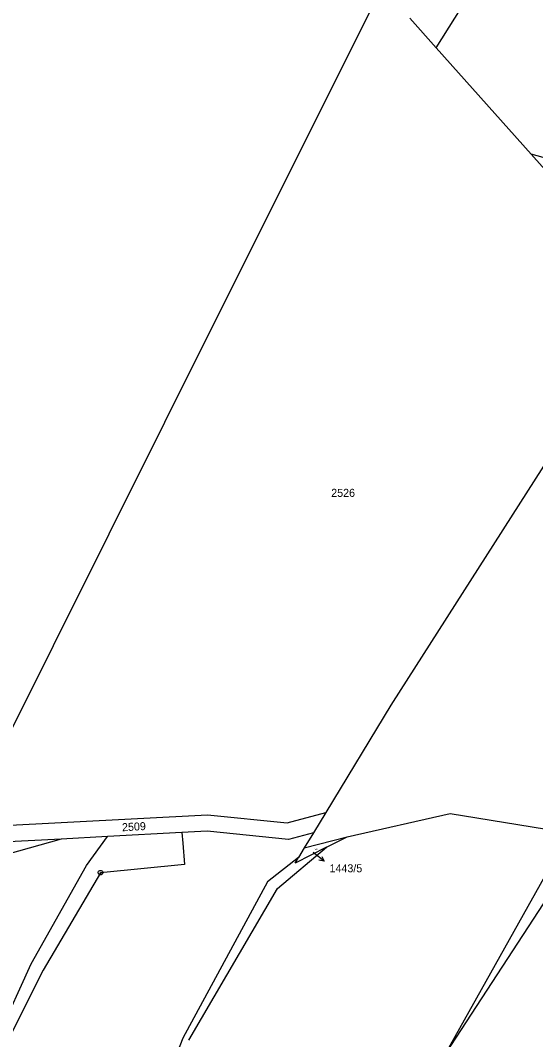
# Model space of a CAD drawing. Extents: x -609861 to -605046, y -1120287 to -1116307.
# Drawn here: x -606836.4 to -606727.1, y -1118567 to -1118350.6 of the extents above; entities that cross this region are included whole.
import ezdxf

# ---------------------------------------------------------------- set-up
doc = ezdxf.new("R2010")
doc.units = 0
for name, color, linetype in [('Vrstva 1', 7, 'Continuous'), ('Vrstva 2', 7, 'Continuous'), ('Vrstva 7', 7, 'Continuous'), ('Vrstva 8', 7, 'Continuous')]:
    doc.layers.add(name, color=color, linetype=linetype)

msp = doc.modelspace()

# ---------------------------------------------------------------- linework, layer by layer
at = {"layer": 'Vrstva 1'}
for p, q in [((-606748.14, -1118356.49), (-606727.06, -1118322.54)), ((-606759.66, -1118343.57), (-606805.82, -1118435.99)), ((-606753.79, -1118350.15), (-606748.14, -1118356.49)), ((-606748.14, -1118356.49), (-606728.01, -1118379.05)), ((-606689.99, -1118389.35), (-606728.01, -1118379.05)), ((-606728.01, -1118379.05), (-606702.04, -1118408.16)), ((-606717.25, -1118432.46), (-606757.82, -1118496.03)), ((-606805.82, -1118435.99), (-606851.98, -1118528.42)), ((-606757.82, -1118496.03), (-606771.6, -1118518.79)), ((-606841.49, -1118521.66), (-606796.72, -1118519.28)), ((-606796.72, -1118519.28), (-606779.8, -1118520.97)), ((-606779.8, -1118520.97), (-606771.6, -1118518.79)), ((-606771.6, -1118518.79), (-606774.22, -1118523.11)), ((-606767.06, -1118523.98), (-606745.23, -1118519.03)), ((-606745.23, -1118519.03), (-606719.98, -1118523.14)), ((-606817.95, -1118523.92), (-606827.76, -1118524.45)), ((-606822.41, -1118530.04), (-606817.95, -1118523.92)), ((-606802.16, -1118523.08), (-606817.95, -1118523.92)), ((-606796.8, -1118522.79), (-606802.16, -1118523.08)), ((-606802.16, -1118523.08), (-606801.98, -1118525.29)), ((-606779.51, -1118524.52), (-606796.8, -1118522.79)), ((-606774.22, -1118523.11), (-606779.51, -1118524.52)), ((-606774.22, -1118523.11), (-606776.16, -1118526.32)), ((-606776.16, -1118526.32), (-606767.06, -1118523.98)), ((-606771.45, -1118526.19), (-606767.06, -1118523.98)), ((-606719.98, -1118523.14), (-606746.16, -1118569.94)), ((-606827.76, -1118524.45), (-606840.4, -1118525.11)), ((-606827.76, -1118524.45), (-606839.12, -1118527.66)), ((-606801.98, -1118525.29), (-606801.6, -1118529.88)), ((-606781.88, -1118534.92), (-606771.45, -1118526.19)), ((-606771.45, -1118526.19), (-606778.12, -1118529.56)), ((-606716.89, -1118525.02), (-606746.16, -1118569.94)), ((-606777.4, -1118528.37), (-606783.97, -1118533.5)), ((-606778.12, -1118529.56), (-606777.4, -1118528.37)), ((-606776.16, -1118526.32), (-606777.4, -1118528.37)), ((-606834.13, -1118550.92), (-606822.41, -1118530.04)), ((-606801.6, -1118529.88), (-606819.42, -1118531.58)), ((-606819.42, -1118531.58), (-606831.6, -1118552.31)), ((-606783.97, -1118533.5), (-606801.96, -1118566.75)), ((-606800.67, -1118567.15), (-606781.88, -1118534.92)), ((-606841.07, -1118566.09), (-606834.13, -1118550.92)), ((-606831.6, -1118552.31), (-606838.96, -1118566.9)), ((-606801.96, -1118566.75), (-606806.33, -1118577.68))]:
    msp.add_line(p, q, dxfattribs=at)
at = {"layer": 'Vrstva 7'}
msp.add_line((-606771.976, -1118529.167), (-606774.3, -1118527.27), dxfattribs=at)
msp.add_lwpolyline([(-606772.434, -1118528.147), (-606771.976, -1118529.167), (-606773.066, -1118528.922)], dxfattribs=at)
at = {"layer": 'Vrstva 8'}
msp.add_line((-606819.54, -1118531.58), (-606819.3, -1118531.58), dxfattribs=at)
msp.add_lwpolyline([(-606819.27, -1118531.1), (-606819.02, -1118531.28), (-606818.92, -1118531.57), (-606819.02, -1118531.86), (-606819.27, -1118532.04), (-606819.58, -1118532.04), (-606819.83, -1118531.86), (-606819.93, -1118531.57), (-606819.83, -1118531.28), (-606819.58, -1118531.1)], close=True, dxfattribs=at)

# ---------------------------------------------------------------- texts
at = {"layer": 'Vrstva 2'}
for s, height, p in [('2526', 1.7, (-606770.453, -1118451.79)), ('1443/5', 0.2, (-606774.064, -1118526.71))]:
    msp.add_text(s, height=height, dxfattribs=at).set_placement(p)
msp.add_text('2509', height=1.7, rotation=3.15127, dxfattribs=at).set_placement((-606814.813, -1118522.797))
at = {"layer": 'Vrstva 7'}
msp.add_text('1443/5', height=1.7, dxfattribs=at).set_placement((-606770.807, -1118531.5))

doc.saveas('drawing.dxf')
